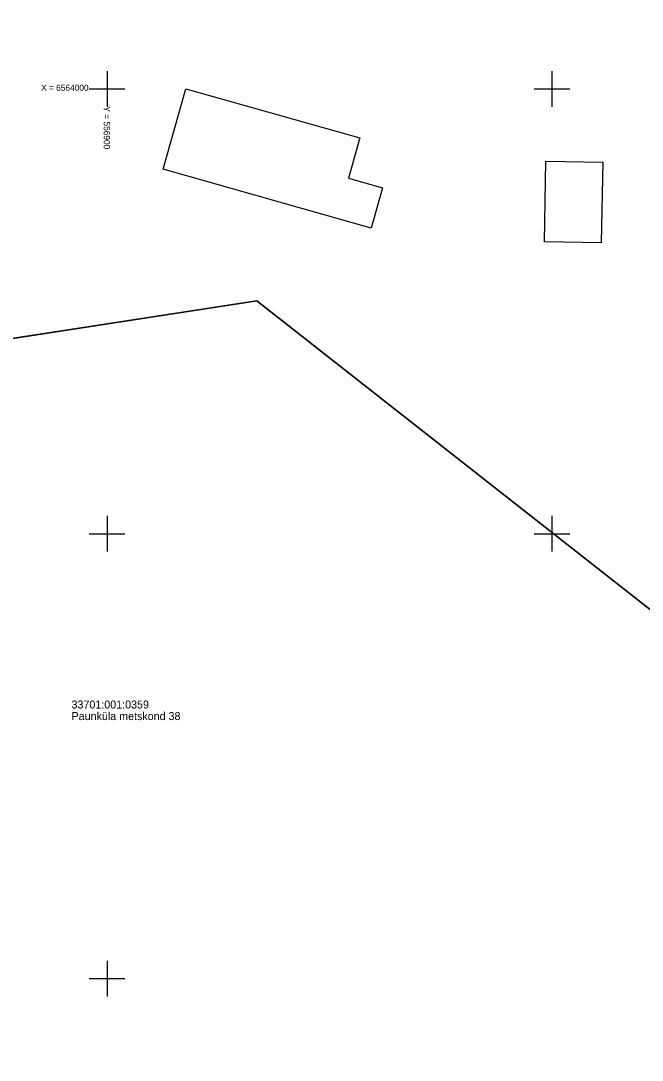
# Model space of a CAD drawing. Extents: x 551623 to 559850, y 6561220 to 6567135.
# Drawn here: x 556890.3 to 556960.1, y 6563890.8 to 6564007.7 of the extents above; entities that cross this region are included whole.
import ezdxf

# ---------------------------------------------------------------- set-up
doc = ezdxf.new("R2010")
doc.units = 0
for name, color, linetype in [('Hoone Kõrval- või tootmishoone', 7, 'Continuous'), ('PIIR', 7, 'Continuous'), ('VORK', 7, 'Continuous')]:
    doc.layers.add(name, color=color, linetype=linetype)

msp = doc.modelspace()

# ---------------------------------------------------------------- linework, layer by layer
at = {"layer": 'Hoone Kõrval- või tootmishoone'}
for points in [[(556929.68, 6563984.36), (556906.3, 6563990.97), (556908.86, 6564000.03), (556928.42, 6563994.49), (556927.14, 6563989.98), (556930.96, 6563988.9)], [(556955.73, 6563991.76), (556955.55, 6563982.7), (556949.15, 6563982.82), (556949.32, 6563991.88)]]:
    msp.add_lwpolyline(points, close=True, dxfattribs=at)
at = {"layer": 'PIIR'}
for points in [[(556783.64, 6564542.86), (556985.67, 6564496.81), (556977.16, 6564457.22), (556962.07, 6564387.04), (557015.37, 6564310.72), (557068.91, 6564232.97), (557078.52, 6564159.65), (557080.55, 6564143.56), (557082.56, 6564127.43), (557086.6, 6564095.7), (557102.25, 6563971.8), (557022.57, 6563981.86), (557019.97, 6563895.21), (556916.82, 6563976.19), (556882.93, 6563970.96), (556879.9, 6563970.48), (556874.48, 6563969.66), (556883.86, 6564014.08), (556902.44, 6564102.18), (556923.56, 6564208.22), (556934.43, 6564263.72), (556756.01, 6564277.93)], [(556692.98, 6563093.02), (556685.3, 6563096.1), (556759.6, 6563438.6), (556879.9, 6563970.48), (556916.82, 6563976.19), (557019.97, 6563895.21), (557017.46, 6563837.28), (557005.87, 6563342.24), (557215.7, 6563357.7), (557240.89, 6563286.87), (557262.52, 6563223.53), (557224.32, 6563129.01), (557161.59, 6562973.57), (557123.42, 6562995.07), (557058.18, 6562998.97)]]:
    msp.add_lwpolyline(points, close=True, dxfattribs=at)
at = {"layer": 'VORK'}
for p, q in [((556900, 6564002), (556900, 6563998)), ((556950, 6564002), (556950, 6563998)), ((556898, 6564000), (556902, 6564000)), ((556948, 6564000), (556952, 6564000)), ((556900, 6563952), (556900, 6563948)), ((556950, 6563952), (556950, 6563948)), ((556898, 6563950), (556902, 6563950)), ((556948, 6563950), (556952, 6563950)), ((556900, 6563902), (556900, 6563898)), ((556898, 6563900), (556902, 6563900))]:
    msp.add_line(p, q, dxfattribs=at)

# ---------------------------------------------------------------- texts
at = {"layer": 'PIIR'}
for s, p in [('33701:001:0359', (556896, 6563930.36)), ('Paunküla metskond 38', (556896, 6563929.06))]:
    msp.add_text(s, height=0.9, dxfattribs=at).set_placement(p)
at = {"layer": 'VORK'}
msp.add_text('X = 6564000', height=0.7, dxfattribs=at).set_placement((556892.58, 6563999.79))
msp.add_text('Y = 556900 ', height=0.7, rotation=270, dxfattribs=at).set_placement((556899.62, 6563998.04))

doc.saveas('drawing.dxf')
